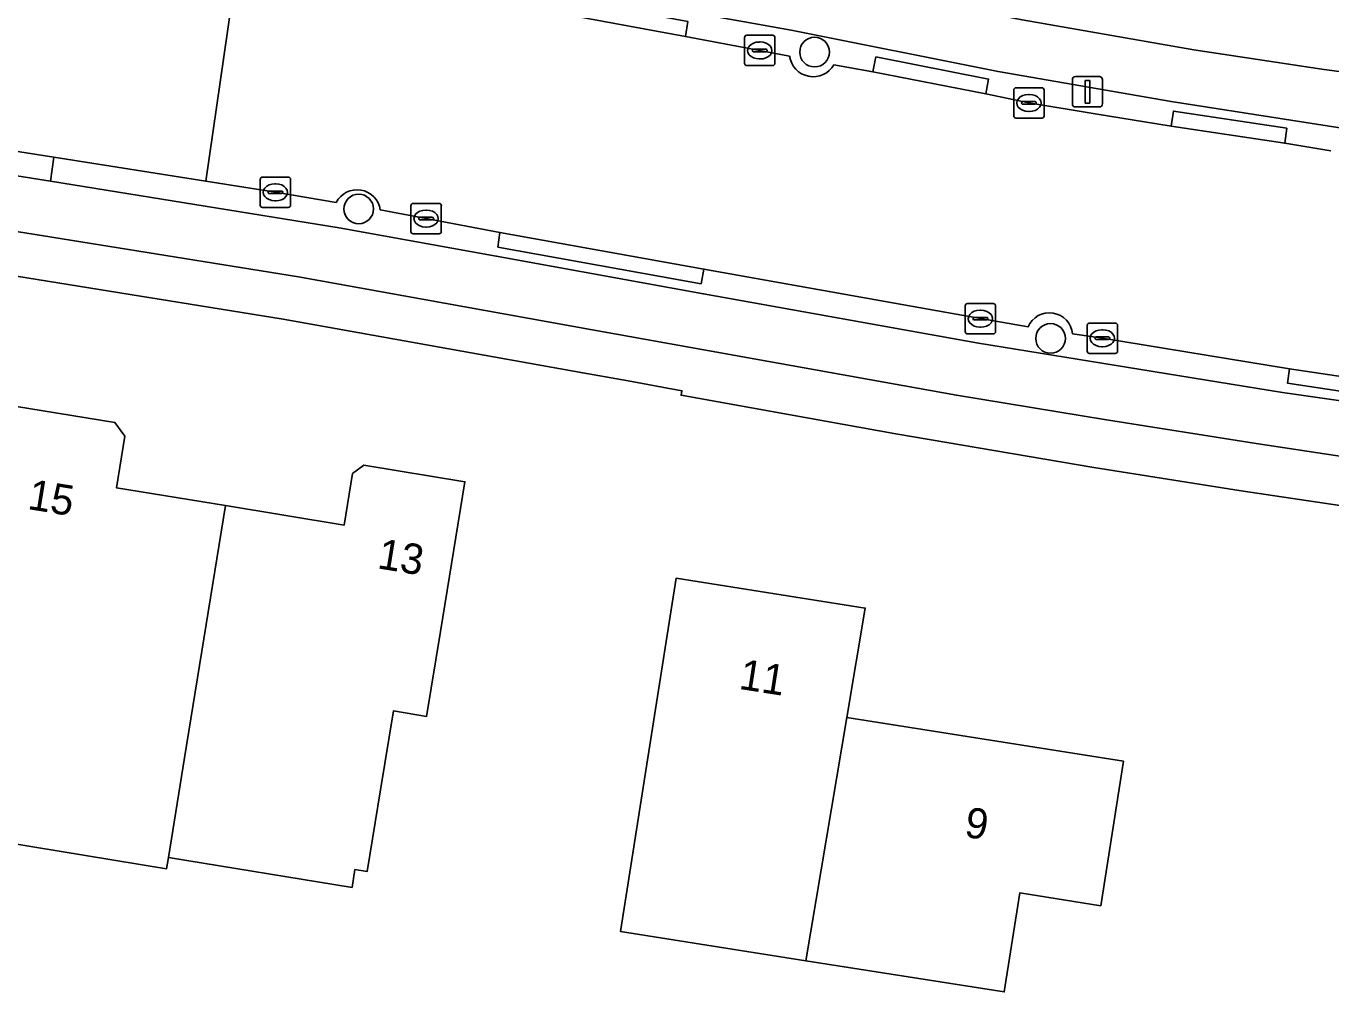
# Model space of a CAD drawing. Extents: x 157320 to 158835, y 386650 to 388491.
# Drawn here: x 158297.26 to 158340.26, y 387783.2 to 387815.04 of the extents above; entities that cross this region are included whole.
import ezdxf

# ---------------------------------------------------------------- set-up
doc = ezdxf.new("R2010")
doc.units = 0
for name, color, linetype in [('IMGEO_Berm_gesloten', 7, 'Continuous'), ('IMGEO_Berm_open', 7, 'Continuous'), ('IMGEO_Boom', 7, 'Continuous'), ('IMGEO_Erf', 7, 'Continuous'), ('IMGEO_Fietspad_open', 7, 'Continuous'), ('IMGEO_Kolk', 7, 'Continuous'), ('IMGEO_Lichtmast', 7, 'Continuous'), ('IMGEO_Pand', 7, 'Continuous'), ('IMGEO_Pand_nummerreeks', 7, 'Continuous'), ('IMGEO_Rijbaan_lokaal_open', 7, 'Continuous'), ('IMGEO_Voetpad_open', 7, 'Continuous')]:
    doc.layers.add(name, color=color, linetype=linetype)

msp = doc.modelspace()

# ---------------------------------------------------------------- linework, layer by layer
at = {"layer": 'IMGEO_Berm_gesloten'}
for points in [[(158315.38, 387815.868), (158315.286, 387815.381), (158318.986, 387814.694), (158319.068, 387815.185)], [(158325.262, 387814.024), (158325.164, 387813.532), (158328.886, 387812.803), (158328.975, 387813.293)], [(158335.067, 387812.235), (158334.988, 387811.742), (158338.736, 387811.179), (158338.802, 387811.67)], [(158290.738, 387811.883), (158290.624, 387811.104), (158298.062, 387809.932), (158298.18, 387810.715)], [(158312.876, 387808.238), (158312.809, 387807.754), (158319.501, 387806.546), (158319.597, 387807.027)], [(158338.889, 387803.744), (158338.828, 387803.264), (158344.057, 387802.479), (158344.127, 387802.963)]]:
    msp.add_lwpolyline(points, close=True, dxfattribs=at)
at = {"layer": 'IMGEO_Berm_open'}
for points in [[(158329.288, 387813.541), (158322.467, 387814.908), (158319.207, 387815.492), (158312.378, 387816.728), (158305.111, 387818.005)], [(158304.934, 387817.257), (158307.157, 387816.829), (158308.572, 387816.577), (158308.669, 387817.07), (158312.379, 387816.42), (158312.299, 387815.915), (158315.286, 387815.381), (158315.38, 387815.868), (158319.068, 387815.185), (158318.986, 387814.694), (158321.436, 387814.234), (158322.418, 387814.048)], [(158323.879, 387813.764), (158325.164, 387813.532), (158325.262, 387814.024), (158328.975, 387813.293), (158328.886, 387812.803), (158330.304, 387812.504), (158332.492, 387812.144), (158334.988, 387811.742), (158335.067, 387812.235), (158338.802, 387811.67), (158338.736, 387811.179), (158340.255, 387810.931)], [(158353.484, 387808.979), (158353.953, 387809.201), (158353.994, 387809.996), (158349.961, 387810.466), (158345.461, 387811.037), (158340.978, 387811.624), (158334.987, 387812.549), (158329.288, 387813.541)], [(158307.481, 387809.224), (158305.475, 387809.561), (158303.179, 387809.924), (158298.18, 387810.715), (158298.062, 387809.932), (158307.573, 387808.391), (158312.75, 387807.458), (158319.581, 387806.21), (158328.643, 387804.588), (158332.704, 387803.924), (158338.657, 387802.966), (158346.113, 387801.899), (158350.447, 387801.321), (158356.527, 387800.676), (158361.032, 387800.227), (158362.736, 387800.064), (158364.847, 387799.876), (158372.067, 387799.376)], [(158330.276, 387805.125), (158328.706, 387805.395), (158319.597, 387807.027), (158319.501, 387806.546), (158312.809, 387807.754), (158312.876, 387808.238), (158310.444, 387808.694), (158308.93, 387808.984)], [(158332.726, 387804.752), (158331.742, 387804.892)], [(158345.371, 387802.789), (158344.127, 387802.963), (158344.057, 387802.479), (158338.828, 387803.264), (158338.889, 387803.744), (158332.726, 387804.752)]]:
    msp.add_lwpolyline(points, dxfattribs=at)
for centre, radius, start, end in [((158323.197, 387814.156), 0.787, 187.9014, 330.0978), ((158308.168, 387808.875), 0.77, 8.126, 153.0648), ((158330.98, 387804.824), 0.765, 5.0815, 156.8568)]:
    msp.add_arc(centre, radius, start, end, dxfattribs=at)
at = {"layer": 'IMGEO_Boom'}
for centre in [(158323.242, 387814.182), (158308.22, 387809.01), (158331.017, 387804.744)]:
    msp.add_circle(centre, 0.489, dxfattribs=at)
at = {"layer": 'IMGEO_Erf'}
msp.add_lwpolyline([(158378.104, 387795.627), (158377.219, 387795.852), (158374.206, 387795.994), (158369.599, 387796.27), (158367.278, 387796.444), (158367.274, 387796.314), (158363.397, 387796.583), (158360.442, 387796.845), (158355.423, 387797.334), (158350.75, 387797.853), (158343.582, 387798.786), (158337.301, 387799.724), (158332.445, 387800.487), (158325.919, 387801.602), (158318.841, 387802.869), (158318.869, 387803.017), (158317.101, 387803.343), (158315.601, 387803.604), (158305.733, 387805.379), (158296.94, 387806.792)], dxfattribs=at)
for points in [[(158310.458, 387792.284), (158309.364, 387792.463), (158308.939, 387789.864), (158308.498, 387787.166), (158308.097, 387787.232), (158308.003, 387786.649), (158301.951, 387787.637), (158301.89, 387787.262), (158295.669, 387788.278), (158296.267, 387791.934), (158296.707, 387794.625), (158295.621, 387794.802), (158296.075, 387797.579), (158296.881, 387802.513), (158300.189, 387801.972), (158300.515, 387801.519), (158300.237, 387799.819), (158303.834, 387799.231), (158307.739, 387798.593), (158308.016, 387800.289), (158308.393, 387800.561), (158311.722, 387800.017), (158310.916, 387795.083)], [(158322.952, 387784.229), (158316.847, 387785.188), (158317.901, 387791.897), (158318.677, 387796.836), (158324.911, 387795.857), (158324.302, 387792.243), (158333.418, 387790.812), (158332.67, 387786.044), (158330.004, 387786.463), (158329.492, 387783.202)]]:
    msp.add_lwpolyline(points, close=True, dxfattribs=at)
at = {"layer": 'IMGEO_Fietspad_open'}
for points in [[(158345.885, 387812.822), (158339.953, 387813.624), (158335.734, 387814.26), (158330.08, 387815.243), (158323.174, 387816.582), (158321.21, 387816.95), (158309.646, 387819.047), (158301.681, 387820.464)], [(158305.111, 387818.005), (158312.378, 387816.728), (158319.207, 387815.492), (158322.467, 387814.908), (158329.288, 387813.541), (158334.987, 387812.549), (158340.978, 387811.624), (158345.461, 387811.037), (158349.961, 387810.466), (158353.994, 387809.996), (158361.521, 387809.301), (158368.517, 387808.811), (158371.053, 387808.715)], [(158372.067, 387799.376), (158364.847, 387799.876), (158362.736, 387800.064), (158361.032, 387800.227), (158356.527, 387800.676), (158350.447, 387801.321), (158346.113, 387801.899), (158338.657, 387802.966), (158332.704, 387803.924), (158328.643, 387804.588), (158319.581, 387806.21), (158312.75, 387807.458), (158307.573, 387808.391), (158298.062, 387809.932), (158290.624, 387811.104)], [(158288.436, 387809.62), (158297.495, 387808.175), (158306.242, 387806.773), (158315.854, 387805.035), (158327.916, 387802.868), (158332.864, 387802.064), (158337.788, 387801.277), (158343.743, 387800.38), (158350.696, 387799.469), (158355.644, 387798.948), (158360.667, 387798.437), (158363.634, 387798.178), (158369.646, 387797.725), (158371.649, 387797.614)]]:
    msp.add_lwpolyline(points, dxfattribs=at)
at = {"layer": 'IMGEO_Kolk'}
for p, q in [((158320.935, 387813.809), (158320.935, 387814.661)), ((158321.01, 387814.735), (158321.862, 387814.735)), ((158321.423, 387814.515), (158321.448, 387814.515)), ((158321.936, 387814.661), (158321.936, 387813.809)), ((158321.194, 387814.229), (158321.194, 387814.241)), ((158321.632, 387814.192), (158321.234, 387814.192)), ((158321.237, 387814.278), (158321.635, 387814.278)), ((158321.678, 387814.241), (158321.678, 387814.229)), ((158321.862, 387813.735), (158321.01, 387813.735)), ((158321.446, 387813.955), (158321.421, 387813.955)), ((158329.804, 387812.079), (158329.804, 387812.931)), ((158329.879, 387813.005), (158330.731, 387813.005)), ((158330.292, 387812.785), (158330.317, 387812.785)), ((158330.805, 387812.931), (158330.805, 387812.079)), ((158330.063, 387812.499), (158330.063, 387812.511)), ((158330.501, 387812.462), (158330.103, 387812.462)), ((158330.106, 387812.548), (158330.504, 387812.548)), ((158330.547, 387812.511), (158330.547, 387812.499)), ((158330.731, 387812.005), (158329.879, 387812.005)), ((158330.315, 387812.225), (158330.29, 387812.225)), ((158304.974, 387809.134), (158304.974, 387809.986)), ((158305.049, 387810.06), (158305.901, 387810.06)), ((158305.462, 387809.84), (158305.487, 387809.84)), ((158305.975, 387809.986), (158305.975, 387809.134)), ((158305.233, 387809.554), (158305.233, 387809.566)), ((158305.671, 387809.517), (158305.273, 387809.517)), ((158305.276, 387809.603), (158305.674, 387809.603)), ((158305.717, 387809.566), (158305.717, 387809.554)), ((158305.901, 387809.06), (158305.049, 387809.06)), ((158305.485, 387809.28), (158305.46, 387809.28)), ((158309.942, 387808.267), (158309.942, 387809.119)), ((158310.017, 387809.193), (158310.869, 387809.193)), ((158310.43, 387808.973), (158310.455, 387808.973)), ((158310.943, 387809.119), (158310.943, 387808.267)), ((158310.201, 387808.687), (158310.201, 387808.699)), ((158310.639, 387808.65), (158310.241, 387808.65)), ((158310.244, 387808.736), (158310.642, 387808.736)), ((158310.685, 387808.699), (158310.685, 387808.687)), ((158310.869, 387808.193), (158310.017, 387808.193)), ((158310.453, 387808.413), (158310.428, 387808.413)), ((158328.281, 387805.894), (158329.133, 387805.894)), ((158328.206, 387804.968), (158328.206, 387805.82)), ((158328.694, 387805.674), (158328.719, 387805.674)), ((158329.207, 387805.82), (158329.207, 387804.968)), ((158328.465, 387805.388), (158328.465, 387805.4)), ((158328.903, 387805.351), (158328.505, 387805.351)), ((158328.508, 387805.437), (158328.906, 387805.437)), ((158328.717, 387805.114), (158328.692, 387805.114)), ((158328.949, 387805.4), (158328.949, 387805.388)), ((158332.224, 387804.324), (158332.224, 387805.176)), ((158332.299, 387805.25), (158333.151, 387805.25)), ((158332.712, 387805.03), (158332.737, 387805.03)), ((158333.225, 387805.176), (158333.225, 387804.324)), ((158329.133, 387804.894), (158328.281, 387804.894)), ((158332.483, 387804.744), (158332.483, 387804.756)), ((158332.921, 387804.707), (158332.523, 387804.707)), ((158332.526, 387804.793), (158332.924, 387804.793)), ((158332.967, 387804.756), (158332.967, 387804.744)), ((158333.151, 387804.25), (158332.299, 387804.25)), ((158332.735, 387804.47), (158332.71, 387804.47))]:
    msp.add_line(p, q, dxfattribs=at)
for points in [[(158320.935, 387813.809), (158320.935, 387814.661)], [(158321.01, 387814.735), (158321.862, 387814.735)], [(158321.936, 387814.661), (158321.936, 387813.809)], [(158321.862, 387813.735), (158321.01, 387813.735)], [(158329.804, 387812.079), (158329.804, 387812.931)], [(158329.879, 387813.005), (158330.731, 387813.005)], [(158330.805, 387812.931), (158330.805, 387812.079)], [(158330.731, 387812.005), (158329.879, 387812.005)], [(158304.974, 387809.134), (158304.974, 387809.986)], [(158305.049, 387810.06), (158305.901, 387810.06)], [(158305.975, 387809.986), (158305.975, 387809.134)], [(158305.901, 387809.06), (158305.049, 387809.06)], [(158309.942, 387808.267), (158309.942, 387809.119)], [(158310.017, 387809.193), (158310.869, 387809.193)], [(158310.943, 387809.119), (158310.943, 387808.267)], [(158310.869, 387808.193), (158310.017, 387808.193)], [(158328.281, 387805.894), (158329.133, 387805.894)], [(158328.206, 387804.968), (158328.206, 387805.82)], [(158329.207, 387805.82), (158329.207, 387804.968)], [(158332.224, 387804.324), (158332.224, 387805.176)], [(158332.299, 387805.25), (158333.151, 387805.25)], [(158333.225, 387805.176), (158333.225, 387804.324)], [(158329.133, 387804.894), (158328.281, 387804.894)], [(158333.151, 387804.25), (158332.299, 387804.25)]]:
    msp.add_lwpolyline(points, dxfattribs=at)
for centre, radius, start, end in [((158321.012, 387814.659), 0.0765, 91.552, 178.448), ((158321.012, 387814.659), 0.0765, 91.552, 178.448), ((158321.86, 387814.659), 0.0765, 1.552, 88.448), ((158321.86, 387814.659), 0.0765, 1.552, 88.448), ((158321.234, 387814.238), 0.0403, 85.8775, 175.7526), ((158321.231, 387814.228), 0.0366, 178.938, 274.7102), ((158321.635, 387814.235), 0.043, 264.8664, 352.4533), ((158321.639, 387814.24), 0.0386, 1.7309, 96.639), ((158321.012, 387813.811), 0.0765, 181.552, 268.448), ((158321.012, 387813.811), 0.0765, 181.552, 268.448), ((158321.86, 387813.811), 0.0765, 271.552, 358.448), ((158321.86, 387813.811), 0.0765, 271.552, 358.448), ((158329.881, 387812.929), 0.0765, 91.552, 178.448), ((158329.881, 387812.929), 0.0765, 91.552, 178.448), ((158330.729, 387812.929), 0.0765, 1.552, 88.448), ((158330.729, 387812.929), 0.0765, 1.552, 88.448), ((158330.103, 387812.508), 0.0403, 85.8775, 175.7526), ((158330.1, 387812.498), 0.0366, 178.938, 274.7102), ((158330.504, 387812.505), 0.043, 264.8664, 352.4533), ((158330.508, 387812.51), 0.0386, 1.7309, 96.639), ((158329.881, 387812.081), 0.0765, 181.552, 268.448), ((158329.881, 387812.081), 0.0765, 181.552, 268.448), ((158330.729, 387812.081), 0.0765, 271.552, 358.448), ((158330.729, 387812.081), 0.0765, 271.552, 358.448), ((158305.051, 387809.984), 0.0765, 91.552, 178.448), ((158305.051, 387809.984), 0.0765, 91.552, 178.448), ((158305.899, 387809.984), 0.0765, 1.552, 88.448), ((158305.899, 387809.984), 0.0765, 1.552, 88.448), ((158305.273, 387809.563), 0.0403, 85.8775, 175.7526), ((158305.27, 387809.553), 0.0366, 178.938, 274.7102), ((158305.674, 387809.56), 0.043, 264.8664, 352.4533), ((158305.678, 387809.565), 0.0386, 1.7309, 96.639), ((158305.051, 387809.136), 0.0765, 181.552, 268.448), ((158305.051, 387809.136), 0.0765, 181.552, 268.448), ((158305.899, 387809.136), 0.0765, 271.552, 358.448), ((158305.899, 387809.136), 0.0765, 271.552, 358.448), ((158310.019, 387809.117), 0.0765, 91.552, 178.448), ((158310.019, 387809.117), 0.0765, 91.552, 178.448), ((158310.867, 387809.117), 0.0765, 1.552, 88.448), ((158310.867, 387809.117), 0.0765, 1.552, 88.448), ((158310.241, 387808.696), 0.0403, 85.8775, 175.7526), ((158310.238, 387808.686), 0.0366, 178.938, 274.7102), ((158310.642, 387808.693), 0.043, 264.8664, 352.4533), ((158310.646, 387808.698), 0.0386, 1.7309, 96.639), ((158310.019, 387808.269), 0.0765, 181.552, 268.448), ((158310.019, 387808.269), 0.0765, 181.552, 268.448), ((158310.867, 387808.269), 0.0765, 271.552, 358.448), ((158310.867, 387808.269), 0.0765, 271.552, 358.448), ((158328.283, 387805.818), 0.0765, 91.552, 178.448), ((158328.283, 387805.818), 0.0765, 91.552, 178.448), ((158329.131, 387805.818), 0.0765, 1.552, 88.448), ((158329.131, 387805.818), 0.0765, 1.552, 88.448), ((158328.505, 387805.397), 0.0403, 85.8775, 175.7526), ((158328.502, 387805.387), 0.0366, 178.938, 274.7102), ((158328.906, 387805.394), 0.043, 264.8664, 352.4533), ((158328.91, 387805.399), 0.0386, 1.7309, 96.639), ((158332.301, 387805.174), 0.0765, 91.552, 178.448), ((158332.301, 387805.174), 0.0765, 91.552, 178.448), ((158333.149, 387805.174), 0.0765, 1.552, 88.448), ((158333.149, 387805.174), 0.0765, 1.552, 88.448), ((158328.283, 387804.97), 0.0765, 181.552, 268.448), ((158328.283, 387804.97), 0.0765, 181.552, 268.448), ((158329.131, 387804.97), 0.0765, 271.552, 358.448), ((158329.131, 387804.97), 0.0765, 271.552, 358.448), ((158332.523, 387804.753), 0.0403, 85.8775, 175.7526), ((158332.52, 387804.743), 0.0366, 178.938, 274.7102), ((158332.924, 387804.75), 0.043, 264.8664, 352.4533), ((158332.928, 387804.755), 0.0386, 1.7309, 96.639), ((158332.301, 387804.326), 0.0765, 181.552, 268.448), ((158332.301, 387804.326), 0.0765, 181.552, 268.448), ((158333.149, 387804.326), 0.0765, 271.552, 358.448), ((158333.149, 387804.326), 0.0765, 271.552, 358.448)]:
    msp.add_arc(centre, radius, start, end, dxfattribs=at)
for centre, major_axis, ratio, start_param, end_param in [((158321.422, 387814.235), (-0.387, 0.002), 0.722429, 4.712389, 7.853982), ((158321.447, 387814.235), (-0.39, 0.002), 0.717154, 1.570796, 4.712389), ((158330.291, 387812.505), (-0.387, 0.002), 0.722429, 4.712389, 7.853982), ((158330.316, 387812.505), (-0.39, 0.002), 0.717154, 1.570796, 4.712389), ((158305.461, 387809.56), (-0.387, 0.002), 0.722429, 4.712389, 7.853982), ((158305.486, 387809.56), (-0.39, 0.002), 0.717154, 1.570796, 4.712389), ((158310.429, 387808.693), (-0.387, 0.002), 0.722429, 4.712389, 7.853982), ((158310.454, 387808.693), (-0.39, 0.002), 0.717154, 1.570796, 4.712389), ((158328.693, 387805.394), (-0.387, 0.002), 0.722429, 4.712389, 7.853982), ((158328.718, 387805.394), (-0.39, 0.002), 0.717154, 1.570796, 4.712389), ((158332.711, 387804.75), (-0.387, 0.002), 0.722429, 4.712389, 7.853982), ((158332.736, 387804.75), (-0.39, 0.002), 0.717154, 1.570796, 4.712389)]:
    msp.add_ellipse(centre, major_axis=major_axis, ratio=ratio, start_param=start_param, end_param=end_param, dxfattribs=at)
at = {"layer": 'IMGEO_Lichtmast'}
for p, q in [((158331.738, 387812.475), (158331.738, 387813.275)), ((158331.738, 387813.275), (158331.738, 387812.475)), ((158331.838, 387813.375), (158332.628, 387813.375)), ((158332.628, 387813.375), (158331.838, 387813.375)), ((158332.728, 387813.275), (158332.728, 387812.475)), ((158332.728, 387812.475), (158332.728, 387813.275)), ((158332.628, 387812.375), (158331.838, 387812.375)), ((158331.838, 387812.375), (158332.628, 387812.375))]:
    msp.add_line(p, q, dxfattribs=at)
msp.add_lwpolyline([(158332.158, 387813.25), (158332.308, 387813.25), (158332.308, 387812.5), (158332.158, 387812.5), (158332.158, 387813.25)], dxfattribs=at)
for centre, start, end in [((158331.838, 387813.275), 90, 180), ((158331.838, 387813.275), 90, 180), ((158332.628, 387813.275), 0, 90), ((158332.628, 387813.275), 360, 90), ((158331.838, 387812.475), 180, 270), ((158331.838, 387812.475), 180, 270), ((158332.628, 387812.475), 270, 0), ((158332.628, 387812.475), 270, 0)]:
    msp.add_arc(centre, 0.1, start, end, dxfattribs=at)
at = {"layer": 'IMGEO_Pand'}
for points in [[(158303.834, 387799.231), (158300.237, 387799.819), (158300.515, 387801.519), (158300.189, 387801.972), (158296.881, 387802.513), (158296.075, 387797.579), (158295.621, 387794.802), (158296.707, 387794.625), (158296.267, 387791.934), (158295.669, 387788.278), (158301.89, 387787.262), (158301.951, 387787.637), (158302.484, 387790.918)], [(158311.722, 387800.017), (158308.393, 387800.561), (158308.016, 387800.289), (158307.739, 387798.593), (158303.834, 387799.231), (158302.484, 387790.918), (158301.951, 387787.637), (158308.003, 387786.649), (158308.097, 387787.232), (158308.498, 387787.166), (158308.939, 387789.864), (158309.364, 387792.463), (158310.458, 387792.284), (158310.916, 387795.083)], [(158324.302, 387792.243), (158324.911, 387795.857), (158318.677, 387796.836), (158317.901, 387791.897), (158316.847, 387785.188), (158322.952, 387784.229)], [(158333.418, 387790.812), (158324.302, 387792.243), (158322.952, 387784.229), (158329.492, 387783.202), (158330.004, 387786.463), (158332.67, 387786.044)]]:
    msp.add_lwpolyline(points, close=True, dxfattribs=at)
at = {"layer": 'IMGEO_Rijbaan_lokaal_open'}
for points in [[(158290.738, 387811.883), (158298.18, 387810.715), (158303.179, 387809.924), (158304.261, 387817.378)], [(158322.418, 387814.048), (158321.436, 387814.234), (158318.986, 387814.694), (158315.286, 387815.381), (158312.299, 387815.915), (158308.572, 387816.577), (158307.157, 387816.829), (158304.934, 387817.257), (158304.261, 387817.378), (158303.179, 387809.924), (158305.475, 387809.561), (158307.481, 387809.224)], [(158340.255, 387810.931), (158338.736, 387811.179), (158334.988, 387811.742), (158332.492, 387812.144), (158330.304, 387812.504), (158328.886, 387812.803), (158325.164, 387813.532), (158323.879, 387813.764)], [(158308.93, 387808.984), (158310.444, 387808.694), (158312.876, 387808.238), (158319.597, 387807.027), (158328.706, 387805.395), (158330.276, 387805.125)], [(158331.742, 387804.892), (158332.726, 387804.752), (158338.889, 387803.744), (158344.127, 387802.963), (158345.371, 387802.789)]]:
    msp.add_lwpolyline(points, dxfattribs=at)
for centre, radius, start, end in [((158323.197, 387814.156), 0.787, 187.9014, 330.0978), ((158308.168, 387808.875), 0.77, 8.126, 153.0648), ((158330.98, 387804.824), 0.765, 5.0815, 156.8568)]:
    msp.add_arc(centre, radius, start, end, dxfattribs=at)
at = {"layer": 'IMGEO_Voetpad_open'}
for points in [[(158301.681, 387820.464), (158309.646, 387819.047), (158321.21, 387816.95), (158323.174, 387816.582), (158330.08, 387815.243), (158335.734, 387814.26), (158339.953, 387813.624), (158345.885, 387812.822)], [(158371.649, 387797.614), (158369.646, 387797.725), (158363.634, 387798.178), (158360.667, 387798.437), (158355.644, 387798.948), (158350.696, 387799.469), (158343.743, 387800.38), (158337.788, 387801.277), (158332.864, 387802.064), (158327.916, 387802.868), (158315.854, 387805.035), (158306.242, 387806.773), (158297.495, 387808.175), (158288.436, 387809.62)], [(158296.94, 387806.792), (158305.733, 387805.379), (158315.601, 387803.604), (158317.101, 387803.343), (158318.869, 387803.017), (158318.841, 387802.869), (158325.919, 387801.602), (158332.445, 387800.487), (158337.301, 387799.724), (158343.582, 387798.786), (158350.75, 387797.853), (158355.423, 387797.334), (158360.442, 387796.845), (158363.397, 387796.583), (158367.274, 387796.314), (158367.278, 387796.444), (158369.599, 387796.27), (158374.206, 387795.994), (158377.219, 387795.852), (158378.104, 387795.627)]]:
    msp.add_lwpolyline(points, dxfattribs=at)

# ---------------------------------------------------------------- texts
at = {"layer": 'IMGEO_Pand_nummerreeks'}
for s, rotation, p in [('15', 350.7124, (158297.28, 387799.124)), ('13', 350.7181, (158308.803, 387797.17)), ('11', 351.0733, (158320.719, 387793.195)), ('9', 351.079, (158328.147, 387788.319))]:
    msp.add_text(s, height=1, rotation=rotation, dxfattribs=at).set_placement(p)

doc.saveas('drawing.dxf')
